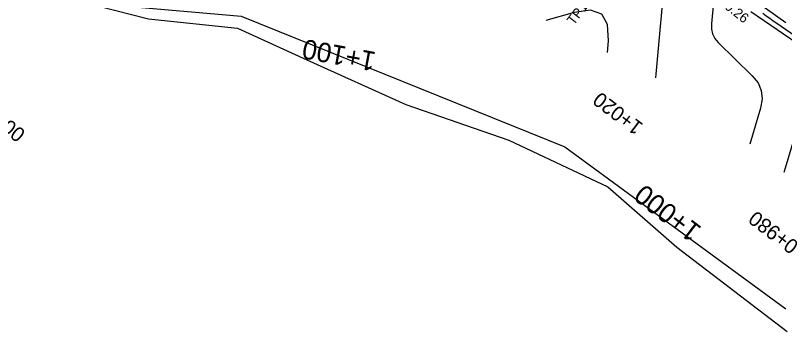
# Model space of a CAD drawing. Extents: x -636600 to -628587, y -1090963 to -1085869.
# Drawn here: x -629488.6 to -629331.5, y -1089753.1 to -1089688.4 of the extents above; entities that cross this region are included whole.
import ezdxf

# ---------------------------------------------------------------- set-up
doc = ezdxf.new("R2010")
doc.units = 0
for name, color, linetype in [('21', 7, 'Continuous'), ('42', 7, 'Continuous'), ('Ex_Major Contours', 7, 'Continuous'), ('Ex_Minor Contours', 7, 'Continuous'), ('HEKTOMETRY100', 7, 'Continuous'), ('HEKTOMETRY20', 7, 'Continuous'), ('HL_BODY', 7, 'Continuous'), ('koty_vše', 7, 'Continuous'), ('PARCELY_NÁVRH_SILNICE_ŽELEZNICE', 7, 'Continuous'), ('síť křížků', 7, 'Continuous')]:
    doc.layers.add(name, color=color, linetype=linetype)

msp = doc.modelspace()

# ---------------------------------------------------------------- linework, layer by layer
at = {"layer": '21'}
for p, q in [((-629468.31, -1089686.29), (-629442.52, -1089688.53)), ((-629442.52, -1089688.53), (-629376.41, -1089715.26)), ((-629376.41, -1089715.26), (-629331.29, -1089748.42))]:
    msp.add_line(p, q, dxfattribs=at)
at = {"layer": '42'}
for p, q in [((-629479.81, -1089684.37), (-629461.41, -1089689.09)), ((-629461.41, -1089689.09), (-629443.26, -1089691.03)), ((-629443.26, -1089691.03), (-629429.11, -1089697.46)), ((-629429.11, -1089697.46), (-629408.86, -1089706.59)), ((-629408.86, -1089706.59), (-629387.87, -1089713.89)), ((-629387.87, -1089713.89), (-629367.63, -1089723.43)), ((-629367.63, -1089723.43), (-629353.57, -1089735.79)), ((-629353.57, -1089735.79), (-629331.04, -1089753.06))]:
    msp.add_line(p, q, dxfattribs=at)
at = {"layer": 'Ex_Major Contours'}
for points in [[(-629327.71, -1089695.03), (-629338.45, -1089687.66)], [(-629331.64, -1089720.43), (-629325.05, -1089698.51)]]:
    msp.add_lwpolyline(points, dxfattribs=at)
at = {"layer": 'Ex_Minor Contours'}
for points in [[(-629357.84, -1089701.17), (-629355.74, -1089677.92)], [(-629346.09, -1089685.72), (-629346.49, -1089690.15), (-629346.48, -1089691.22), (-629346.24, -1089692.2), (-629345.78, -1089693.1), (-629345.1, -1089693.92), (-629338.15, -1089700.73), (-629336.97, -1089702.19), (-629336.3, -1089703.78), (-629336.12, -1089705.49), (-629336.44, -1089707.34), (-629338.66, -1089714.72)], [(-629331.26, -1089689.92), (-629338.8, -1089684.5)], [(-629367.72, -1089696), (-629367.51, -1089693.6), (-629367.67, -1089690.25), (-629368.89, -1089688.16), (-629371.17, -1089687.35), (-629374.49, -1089687.8), (-629380.27, -1089689.43)], [(-629336.01, -1089687.97), (-629335.29, -1089688.48), (-629334.57, -1089688.99), (-629333.85, -1089689.5), (-629333.12, -1089690), (-629328.5, -1089693.17)]]:
    msp.add_lwpolyline(points, dxfattribs=at)
at = {"layer": 'PARCELY_NÁVRH_SILNICE_ŽELEZNICE'}
msp.add_lwpolyline([(-629683.04, -1089730.71), (-629659.95, -1089713.11), (-629620.72, -1089691.26), (-629593.68, -1089680.6), (-629530.67, -1089672.95), (-629510.56, -1089673.74), (-629468.31, -1089686.29), (-629442.52, -1089688.53), (-629376.41, -1089715.26), (-629331.29, -1089748.42)], dxfattribs=at)

# ---------------------------------------------------------------- texts
at = {"layer": 'HEKTOMETRY100'}
for s, rotation, p in [('1+100', 169.4354, (-629414.8, -1089695.95)), ('1+000', 142.5959, (-629348.27, -1089731.82))]:
    msp.add_text(s, height=4, rotation=rotation, dxfattribs=at).set_placement(p)
at = {"layer": 'HEKTOMETRY20'}
for s, p in [('1+020', (-629360.22, -1089710.72)), ('0+980', (-629328.45, -1089735.02))]:
    msp.add_text(s, height=3, rotation=142.5959, dxfattribs=at).set_placement(p)
at = {"layer": 'HL_BODY'}
msp.add_text('TP1+037,706', height=2, rotation=52.5959, dxfattribs=at).set_placement((-629374.57, -1089690.53))
at = {"layer": 'koty_vše'}
msp.add_text('520.26', height=2, rotation=321.7265, dxfattribs=at).set_placement((-629346.27, -1089685.04))
at = {"layer": 'síť křížků'}
msp.add_text('1089400', height=3, rotation=321.7265, dxfattribs=at).set_placement((-629500.45, -1089704.89))

doc.saveas('drawing.dxf')
